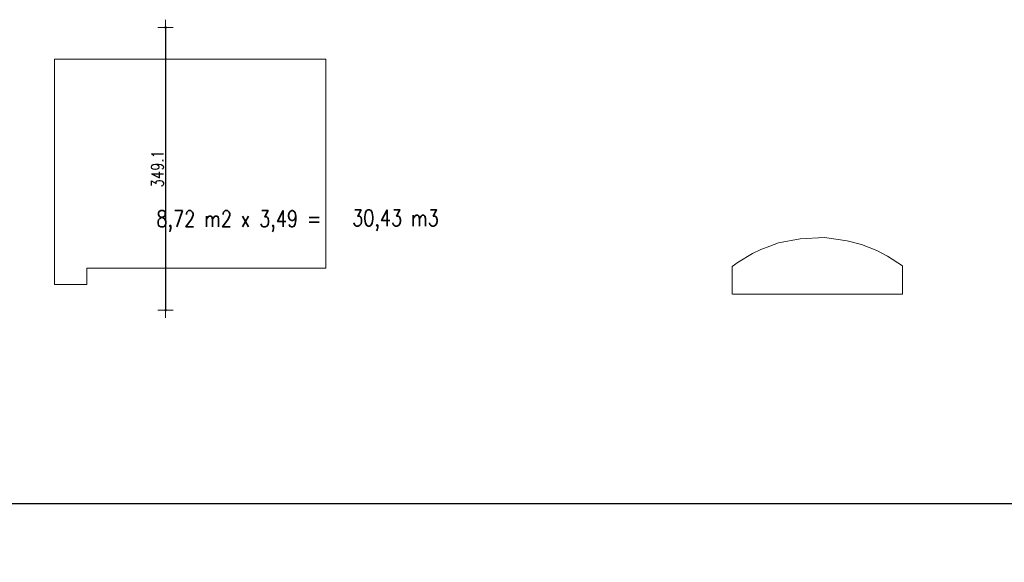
# Model space of a CAD drawing. Header units: millimetres. Extents: x 22865 to 60762, y -18816 to 15611.
# Tile 401 of 517: x 34840 to 36055, y 10513 to 11183. Entities that reach past the tile are written whole.
import ezdxf

# ---------------------------------------------------------------- set-up
doc = ezdxf.new("R2010")
doc.units = ezdxf.units.MM
doc.layers.add('OPISY-KONCEPCJA', color=6, linetype='Continuous')
doc.layers.add('RAMLA', color=2, linetype='Continuous')
doc.layers.add('projekt', color=6, linetype='Continuous', lineweight=9)
doc.styles.add('1-100', font='simplex.shx', dxfattribs={"width": 0.8, "height": 15})
doc.styles.add('1-50', font='simplex.shx', dxfattribs={"width": 0.8, "height": 12})
doc.dimstyles.new('1-100', dxfattribs={"dimscale": 0.5, "dimtxt": 100, "dimasz": 1, "dimexe": 0.18, "dimexo": 0.0625, "dimgap": 5, "dimtad": 1, "dimdec": 1, "dimzin": 0, "dimdsep": 46, "dimtxsty": '1-100', "dimblk1": 'K', "dimblk2": 'K', "dimsah": 1, "dimcen": 0.09, "dimse1": 1, "dimse2": 1, "dimadec": 0, "dimazin": 0, "dimtfac": 1, "dimtdec": 1, "dimtofl": 0, "dimtmove": 0, "dimatfit": 3, "dimldrblk": 'K', "dimfxl": 0, "dimtolj": 1, "dimtzin": 0, "dimarcsym": 0})

# ---------------------------------------------------------------- blocks, each defined once
blk = doc.blocks.new('K')
for p, q in [((-19.1, 0), (19.1, 0)), ((0, -19.1), (0, 19.1))]:
    blk.add_line(p, q)
blk.add_circle((0, 0), 2.02)
blk = doc.blocks.new('*D2031')
at = {"layer": 'projekt', "color": 0, "lineweight": -2, "ltscale": 0.2}
blk.add_line((35020.2, 11173), (35020.2, 10824.9), dxfattribs=at)
at = {"layer": 'projekt', "color": 0, "linetype": 'ByBlock', "lineweight": -2, "xscale": 0.5, "yscale": 0.5, "zscale": 0.5}
for p, rotation in [((35020.2, 11173.5), 90), ((35020.2, 10824.4), 270)]:
    blk.add_blockref('K', p, dxfattribs=dict(at, rotation=rotation))
at = {"layer": 'projekt', "color": 0, "ltscale": 0.2, "insert": (35010.2, 10999), "char_height": 15, "attachment_point": 5, "rotation": 90, "style": '1-100'}
blk.add_mtext('\\A1;349.1', dxfattribs=at)

msp = doc.modelspace()

# ---------------------------------------------------------------- linework, layer by layer
at = {"layer": 'projekt', "color": 5, "ltscale": 0.2}
for points in [[(35217.97, 11134.16), (34882.97, 11134.16), (34882.97, 10856.16), (34922.99, 10856.15), (34922.99, 10876.16), (35217.97, 10876.16), (35217.97, 11134.16)], [(35719.97, 10844.31), (35929.97, 10844.31), (35929.96, 10878.95), (35911.19, 10891.29), (35897.92, 10898.13), (35879.06, 10905.34), (35861.31, 10910.13), (35833.53, 10913.97), (35803.31, 10912.63), (35776.83, 10907.38), (35765.92, 10903.63), (35755.07, 10899.29), (35744.81, 10894.36), (35726.91, 10883.81), (35719.49, 10878.16), (35719.49, 10844.31)]]:
    msp.add_lwpolyline(points, dxfattribs=at)
at = {"layer": 'RAMLA', "color": 2}
msp.add_lwpolyline([(31250.87, 10585.9), (40004.35, 10585.9), (40004.35, 7745.9), (31250.87, 7745.9)], close=True, dxfattribs=at)

# ---------------------------------------------------------------- texts
at = {"layer": 'OPISY-KONCEPCJA', "ltscale": 20, "char_height": 20, "width": 557.1126, "attachment_point": 1, "style": '1-50'}
for s, insert in [('8,72 m2 x 3,49 =', (35008.9, 10947.32)), ('30,43 m3', (35250.52, 10948.26))]:
    msp.add_mtext(s, dxfattribs=dict(at, insert=insert))

# ---------------------------------------------------------------- dimensions: what is measured, and where the dimension line sits
at = {"layer": 'projekt', "color": 5, "ltscale": 0.2}
dim = msp.add_linear_dim(base=(35020.23, 10824.4), p1=(35252.95, 11173.5), p2=(35252.95, 10824.4), angle=90, dimstyle='1-100', dxfattribs=at)
dim.commit()
dim.dimension.update_dxf_attribs({"geometry": '*D2031', "text_midpoint": (35010.23, 10998.95)})

doc.saveas('drawing.dxf')
